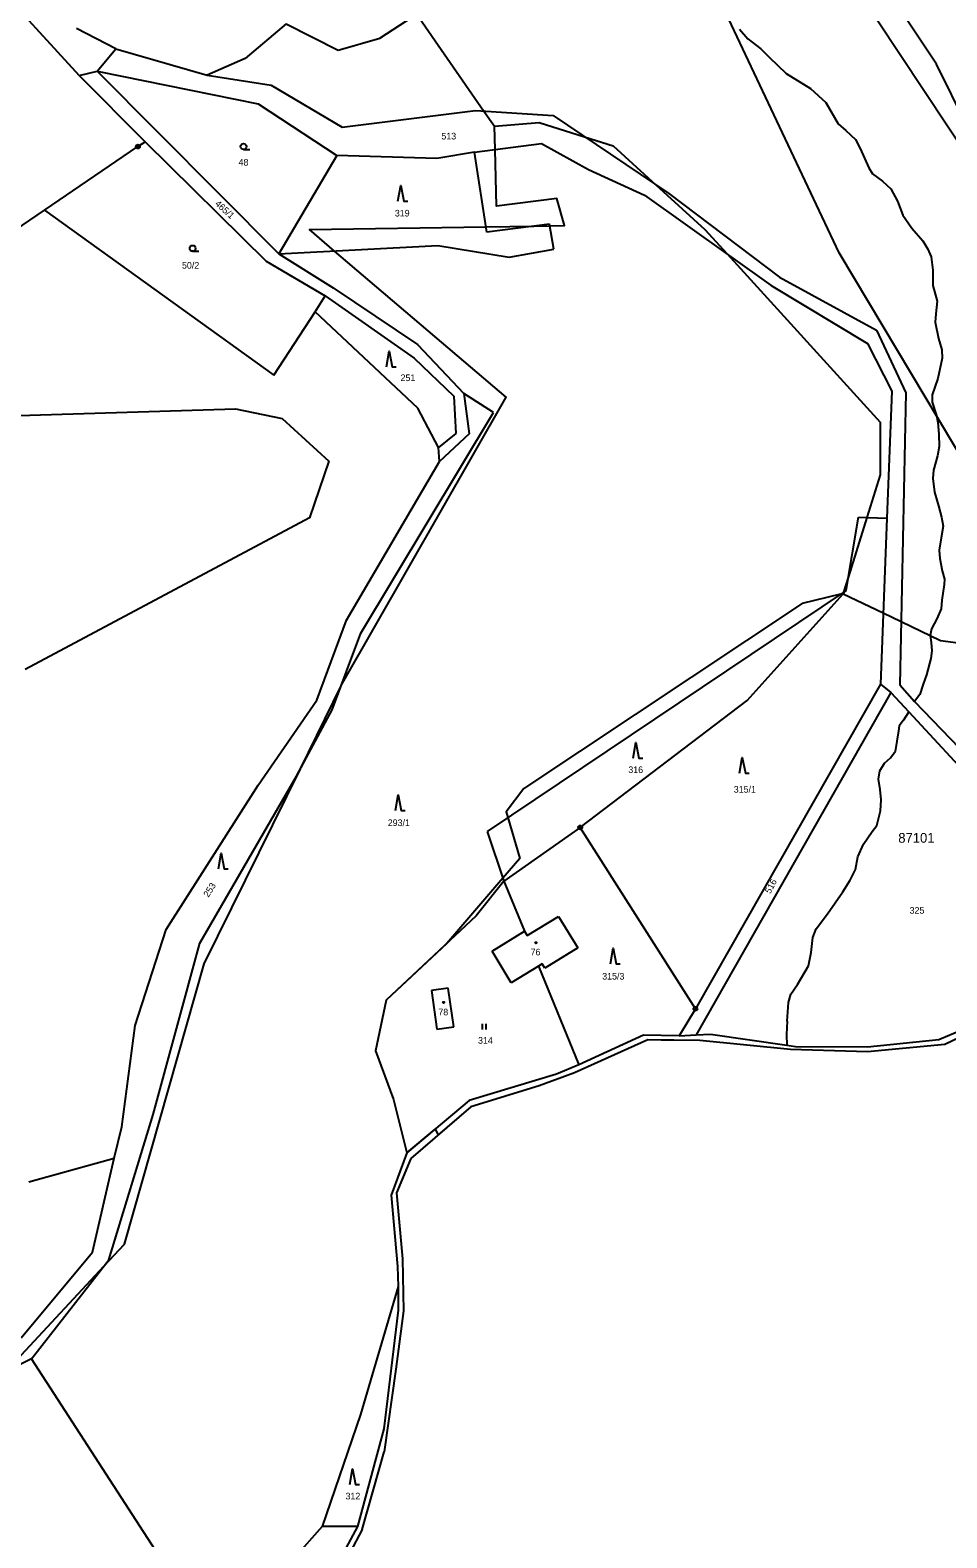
# Model space of a CAD drawing. Extents: x -547623 to -538651, y -1096714 to -1086522.
# Drawn here: x -543612.7 to -543377.4, y -1094983.9 to -1094596.8 of the extents above; entities that cross this region are included whole.
import ezdxf

# ---------------------------------------------------------------- set-up
doc = ezdxf.new("R2010")
doc.units = 0
for name, color, linetype in [('Vrstva 1', 7, 'Continuous'), ('Vrstva 25', 7, 'Continuous'), ('Vrstva 33', 7, 'Continuous'), ('Vrstva 41', 7, 'Continuous'), ('Vrstva 52', 7, 'Continuous'), ('Vrstva 53', 7, 'Continuous'), ('Vrstva 83', 7, 'Continuous'), ('Vrstva 86', 7, 'Continuous'), ('Vrstva 90', 7, 'Continuous'), ('Vrstva 92', 7, 'Continuous')]:
    doc.layers.add(name, color=color, linetype=linetype)

msp = doc.modelspace()

# ---------------------------------------------------------------- linework, layer by layer
at = {"layer": 'Vrstva 1'}
for points in [[(-543371.1, -1094630.59), (-543407.45, -1094575.82)], [(-543623.41, -1094583.05), (-543600.09, -1094608.49)], [(-543590.71, -1094601.62), (-543600.78, -1094596.36)], [(-543546.98, -1094595.16), (-543557.47, -1094604.09)], [(-543546.98, -1094595.16), (-543533.64, -1094601.98)], [(-543522.9, -1094598.86), (-543514.4, -1094593.27)], [(-543533.64, -1094601.98), (-543522.9, -1094598.86)], [(-543595.47, -1094607.34), (-543590.71, -1094601.62)], [(-543590.71, -1094601.62), (-543567.21, -1094608.39)], [(-543557.47, -1094604.09), (-543567.21, -1094608.39)], [(-543600.09, -1094608.49), (-543595.47, -1094607.34)], [(-543600.09, -1094608.49), (-543583.16, -1094625.44)], [(-543595.47, -1094607.34), (-543554.13, -1094615.72)], [(-543595.47, -1094607.34), (-543548.87, -1094654.28)], [(-543567.21, -1094608.39), (-543550.79, -1094610.92)], [(-543550.79, -1094610.92), (-543532.58, -1094621.73)], [(-543554.13, -1094615.72), (-543534, -1094629)], [(-543532.58, -1094621.73), (-543498.41, -1094617.44)], [(-543498.41, -1094617.44), (-543478.47, -1094618.71)], [(-543478.47, -1094618.71), (-543448.75, -1094638.74)], [(-543609.01, -1094643.02), (-543585.02, -1094626.7)], [(-543585.02, -1094626.7), (-543583.16, -1094625.44)], [(-543583.16, -1094625.44), (-543552.09, -1094656.1)], [(-543498.63, -1094628.1), (-543508.27, -1094629.72)], [(-543498.63, -1094628.1), (-543481.39, -1094625.87)], [(-543495.48, -1094648.64), (-543498.63, -1094628.1)], [(-543481.39, -1094625.87), (-543469.33, -1094632.56)], [(-543534, -1094629), (-543548.87, -1094654.28)], [(-543508.27, -1094629.72), (-543534, -1094629)], [(-543469.33, -1094632.56), (-543454.98, -1094639.2)], [(-543454.98, -1094639.2), (-543422.46, -1094662.33)], [(-543448.75, -1094638.74), (-543420.33, -1094660.23)], [(-543639.2, -1094663.57), (-543609.01, -1094643.02)], [(-543609.01, -1094643.02), (-543550.11, -1094685.36)], [(-543479.37, -1094646.61), (-543495.48, -1094648.64)], [(-543478.24, -1094653.07), (-543479.37, -1094646.61)], [(-543548.87, -1094654.28), (-543508.03, -1094652.12)], [(-543548.87, -1094654.28), (-543534.91, -1094662.96)], [(-543508.03, -1094652.12), (-543489.72, -1094655.13)], [(-543489.72, -1094655.13), (-543478.24, -1094653.07)], [(-543552.09, -1094656.1), (-543536.93, -1094665.04)], [(-543422.46, -1094662.33), (-543397.79, -1094677.24)], [(-543420.33, -1094660.23), (-543395.4, -1094673.87)], [(-543539.55, -1094669.09), (-543536.93, -1094665.04)], [(-543536.93, -1094665.04), (-543514.09, -1094681.01)], [(-543534.91, -1094662.96), (-543513.29, -1094677.51)], [(-543550.11, -1094685.36), (-543539.55, -1094669.09)], [(-543513.17, -1094693.85), (-543539.55, -1094669.09)], [(-543395.4, -1094673.87), (-543387.89, -1094689.92)], [(-543513.29, -1094677.51), (-543501.4, -1094690.06)], [(-543397.79, -1094677.24), (-543391.54, -1094689.52)], [(-543514.09, -1094681.01), (-543503.95, -1094690.8)], [(-543391.54, -1094689.52), (-543392.78, -1094722.1)], [(-543387.89, -1094689.92), (-543389.49, -1094764.93)], [(-543507.84, -1094703.94), (-543513.17, -1094693.85)], [(-543503.95, -1094690.8), (-543503.39, -1094700.34)], [(-543493.79, -1094694.94), (-543501.4, -1094690.06)], [(-543501.4, -1094690.06), (-543500.03, -1094700.45)], [(-543527.82, -1094751.6), (-543493.79, -1094694.94)], [(-543503.39, -1094700.34), (-543507.84, -1094703.94)], [(-543500.03, -1094700.45), (-543507.61, -1094707.54)], [(-543507.61, -1094707.54), (-543507.84, -1094703.94)], [(-543531.48, -1094748.33), (-543507.61, -1094707.54)], [(-543403.24, -1094740.7), (-543400.02, -1094721.89)], [(-543400.02, -1094721.89), (-543392.78, -1094722.1)], [(-543392.78, -1094722.1), (-543394.38, -1094764.74)], [(-543403.24, -1094740.7), (-543495.38, -1094802.53)], [(-543428.65, -1094768.89), (-543403.24, -1094740.7)], [(-543539.12, -1094768.8), (-543531.48, -1094748.33)], [(-543535.12, -1094771.36), (-543527.82, -1094751.6)], [(-543394.38, -1094764.74), (-543441.91, -1094848.09)], [(-543391.74, -1094766.84), (-543441.77, -1094854.77)], [(-543394.38, -1094764.74), (-543391.74, -1094766.84)], [(-543391.74, -1094766.84), (-543387.16, -1094771.8)], [(-543389.49, -1094764.93), (-543385.71, -1094769.21)], [(-543554.15, -1094790.67), (-543539.12, -1094768.8)], [(-543471.49, -1094801.51), (-543428.65, -1094768.89)], [(-543385.71, -1094769.21), (-543371.93, -1094783.51)], [(-543544.35, -1094788.34), (-543535.12, -1094771.36)], [(-543387.16, -1094771.8), (-543369.07, -1094791.37)], [(-543577.79, -1094827.76), (-543554.15, -1094790.67)], [(-543569.1, -1094831.25), (-543544.35, -1094788.34)], [(-543471.49, -1094801.51), (-543491.1, -1094815.33)], [(-543441.91, -1094848.09), (-543471.49, -1094801.51)], [(-543495.38, -1094802.53), (-543491.1, -1094815.33)], [(-543491.1, -1094815.33), (-543498.19, -1094824.18)], [(-543491.1, -1094815.33), (-543485.81, -1094828.19)], [(-543498.19, -1094824.18), (-543521.26, -1094845.83)], [(-543485.13, -1094829.3), (-543477.04, -1094824.35)], [(-543477.04, -1094824.35), (-543472.07, -1094832.47)], [(-543585.69, -1094852.38), (-543577.79, -1094827.76)], [(-543494.1, -1094833.3), (-543485.81, -1094828.19)], [(-543485.81, -1094828.19), (-543485.13, -1094829.3)], [(-543581.07, -1094875.21), (-543569.1, -1094831.25)], [(-543472.07, -1094832.47), (-543480.59, -1094837.68)], [(-543489.19, -1094841.42), (-543494.1, -1094833.3)], [(-543482.16, -1094837.12), (-543489.19, -1094841.42)], [(-543481.27, -1094836.57), (-543482.16, -1094837.12)], [(-543482.16, -1094837.12), (-543471.81, -1094862.47)], [(-543480.59, -1094837.68), (-543481.27, -1094836.57)], [(-543505.37, -1094842.8), (-543509.68, -1094843.39)], [(-543509.68, -1094843.39), (-543508.28, -1094853.3)], [(-543503.93, -1094852.69), (-543505.37, -1094842.8)], [(-543521.26, -1094845.83), (-543524, -1094858.89)], [(-543441.91, -1094848.09), (-543446.07, -1094854.99)], [(-543379.48, -1094855.94), (-543358.78, -1094847.22)], [(-543589.11, -1094878.41), (-543585.69, -1094852.38)], [(-543508.28, -1094853.3), (-543503.93, -1094852.69)], [(-543455.21, -1094854.86), (-543471.81, -1094862.47)], [(-543446.07, -1094854.99), (-543455.21, -1094854.86)], [(-543446.07, -1094854.99), (-543441.77, -1094854.77)], [(-543441.77, -1094854.77), (-543438.07, -1094854.62)], [(-543438.07, -1094854.62), (-543418.49, -1094857.44)], [(-543397.74, -1094857.88), (-543379.48, -1094855.94)], [(-543524, -1094858.89), (-543519.42, -1094871.4)], [(-543418.49, -1094857.44), (-543416.2, -1094857.77)], [(-543416.2, -1094857.77), (-543397.74, -1094857.88)], [(-543471.81, -1094862.47), (-543477.61, -1094864.83)], [(-543477.61, -1094864.83), (-543499.97, -1094871.59)], [(-543519.42, -1094871.4), (-543515.96, -1094885.09)], [(-543499.97, -1094871.59), (-543515.96, -1094885.09)], [(-543592.49, -1094912.54), (-543581.07, -1094875.21)], [(-543591.14, -1094886.44), (-543589.11, -1094878.41)], [(-543613.04, -1094892.52), (-543591.14, -1094886.44)], [(-543596.64, -1094910.53), (-543591.14, -1094886.44)], [(-543515.96, -1094885.09), (-543520.05, -1094895.89)], [(-543520.05, -1094895.89), (-543518.36, -1094914.29)], [(-543615.01, -1094932.55), (-543596.64, -1094910.53)], [(-543612.32, -1094937.96), (-543592.49, -1094912.54)], [(-543518.36, -1094914.29), (-543518.22, -1094919.4)], [(-543518.22, -1094919.4), (-543527.9, -1094952.26)], [(-543518.22, -1094919.4), (-543518.18, -1094925.48)], [(-543518.18, -1094925.48), (-543521.88, -1094955.96)], [(-543612.32, -1094937.96), (-543644.56, -1094954.33)], [(-543562.41, -1095015.18), (-543612.32, -1094937.96)], [(-543527.9, -1094952.26), (-543537.7, -1094980.97)], [(-543521.88, -1094955.96), (-543528.65, -1094981.02)], [(-543537.7, -1094980.97), (-543552.31, -1094997.43)], [(-543528.65, -1094981.02), (-543538.32, -1094998.99)], [(-543528.65, -1094981.02), (-543537.7, -1094980.97)]]:
    msp.add_lwpolyline(points, dxfattribs=at)
at = {"layer": 'Vrstva 25'}
for p, q in [((-543557.91, -1094627.45), (-543556.31, -1094627.45)), ((-543570.98, -1094653.58), (-543569.38, -1094653.58)), ((-543496.61, -1094853.43), (-543496.61, -1094851.93)), ((-543495.61, -1094853.43), (-543495.61, -1094851.93))]:
    msp.add_line(p, q, dxfattribs=at)
for points in [[(-543518.27, -1094640.68), (-543517.57, -1094636.68), (-543516.77, -1094640.68), (-543515.77, -1094640.68)], [(-543521.25, -1094683.24), (-543520.55, -1094679.24), (-543519.75, -1094683.24), (-543518.75, -1094683.24)], [(-543457.92, -1094783.73), (-543457.22, -1094779.73), (-543456.42, -1094783.73), (-543455.42, -1094783.73)], [(-543430.6, -1094787.54), (-543429.9, -1094783.54), (-543429.1, -1094787.54), (-543428.1, -1094787.54)], [(-543518.91, -1094797.18), (-543518.21, -1094793.18), (-543517.41, -1094797.18), (-543516.41, -1094797.18)], [(-543564.34, -1094812.13), (-543563.64, -1094808.13), (-543562.84, -1094812.13), (-543561.84, -1094812.13)], [(-543463.74, -1094836.52), (-543463.04, -1094832.52), (-543462.24, -1094836.52), (-543461.24, -1094836.52)], [(-543530.66, -1094970.21), (-543529.96, -1094966.21), (-543529.16, -1094970.21), (-543528.16, -1094970.21)]]:
    msp.add_lwpolyline(points, dxfattribs=at)
for centre, radius in [((-543557.91, -1094626.7), 0.75), ((-543570.98, -1094652.83), 0.75), ((-543482.85, -1094831.12), 0.175), ((-543506.57, -1094846.44), 0.175)]:
    msp.add_circle(centre, radius, dxfattribs=at)
at = {"layer": 'Vrstva 33'}
for points in [[(-543430.6, -1094596.58), (-543428.45, -1094599.01)], [(-543428.45, -1094599.01), (-543425.12, -1094601.62)], [(-543425.12, -1094601.62), (-543422.97, -1094603.71)], [(-543422.97, -1094603.71), (-543418.62, -1094607.91)], [(-543418.62, -1094607.91), (-543412.34, -1094611.77)], [(-543412.34, -1094611.77), (-543408.45, -1094615.38)], [(-543408.45, -1094615.38), (-543405.3, -1094620.9)], [(-543405.3, -1094620.9), (-543403.34, -1094622.58)], [(-543403.34, -1094622.58), (-543400.79, -1094624.85)], [(-543400.79, -1094624.85), (-543399.67, -1094627.19)], [(-543399.67, -1094627.19), (-543397.4, -1094632.14)], [(-543397.4, -1094632.14), (-543396.44, -1094633.72)], [(-543396.44, -1094633.72), (-543393.89, -1094635.62)], [(-543393.89, -1094635.62), (-543391.75, -1094637.55)], [(-543391.75, -1094637.55), (-543390.07, -1094640.75)], [(-543390.07, -1094640.75), (-543388.64, -1094644.27)], [(-543388.64, -1094644.27), (-543386.34, -1094647.63)], [(-543386.34, -1094647.63), (-543383.54, -1094650.86)], [(-543383.54, -1094650.86), (-543382.26, -1094653.04)], [(-543382.26, -1094653.04), (-543381.39, -1094655.03)], [(-543381.39, -1094655.03), (-543380.95, -1094658.46)], [(-543380.95, -1094658.46), (-543380.95, -1094662.38)], [(-543380.95, -1094662.38), (-543379.89, -1094666.43)], [(-543379.89, -1094666.43), (-543380.23, -1094669.67)], [(-543380.23, -1094669.67), (-543380.42, -1094671.78)], [(-543380.42, -1094671.78), (-543379.55, -1094676.02)], [(-543379.55, -1094676.02), (-543378.68, -1094678.91)], [(-543378.61, -1094680.99), (-543379.7, -1094686.22)], [(-543378.68, -1094678.91), (-543378.61, -1094680.99)], [(-543379.7, -1094686.22), (-543381.11, -1094690.46)], [(-543381.11, -1094690.46), (-543381.14, -1094692.29)], [(-543381.14, -1094692.29), (-543380.05, -1094695.72)], [(-543380.05, -1094695.72), (-543379.71, -1094697.52)], [(-543379.71, -1094697.52), (-543379.44, -1094700.57)], [(-543379.44, -1094700.57), (-543379.38, -1094703.71)], [(-543379.38, -1094703.71), (-543379.81, -1094706.08)], [(-543379.81, -1094706.08), (-543380.81, -1094709.75)], [(-543380.81, -1094709.75), (-543381.02, -1094711.93)], [(-543381.02, -1094711.93), (-543380.55, -1094715.47)], [(-543380.55, -1094715.47), (-543379.5, -1094718.93)], [(-543379.5, -1094718.93), (-543378.78, -1094721.85)], [(-543378.31, -1094724.19), (-543378.87, -1094727.15)], [(-543378.78, -1094721.85), (-543378.31, -1094724.19)], [(-543378.87, -1094727.15), (-543379.33, -1094730.33)], [(-543379.33, -1094730.33), (-543379.21, -1094732.5)], [(-543379.21, -1094732.5), (-543378.59, -1094735.65)], [(-543378.59, -1094735.65), (-543377.99, -1094737.8)], [(-543378.03, -1094739.1), (-543378.64, -1094743.18)], [(-543377.99, -1094737.8), (-543378.03, -1094739.1)], [(-543378.64, -1094743.18), (-543378.83, -1094745.39)], [(-543379.98, -1094747.97), (-543381.32, -1094750.49)], [(-543378.83, -1094745.39), (-543379.98, -1094747.97)], [(-543381.32, -1094750.49), (-543381.66, -1094752.2)], [(-543381.66, -1094752.2), (-543381.41, -1094754.03)], [(-543381.41, -1094754.03), (-543381.22, -1094756.21)], [(-543381.47, -1094758.14), (-543382.59, -1094762.31)], [(-543381.22, -1094756.21), (-543381.47, -1094758.14)], [(-543382.59, -1094762.31), (-543383.46, -1094764.77)], [(-543384.33, -1094767.35), (-543385.71, -1094769.21)], [(-543383.46, -1094764.77), (-543384.33, -1094767.35)], [(-543388.54, -1094773.96), (-543389.58, -1094775.4)], [(-543387.16, -1094771.8), (-543388.54, -1094773.96)], [(-543389.82, -1094776.73), (-543390.69, -1094781.99)], [(-543389.58, -1094775.4), (-543389.82, -1094776.73)], [(-543391.83, -1094783.62), (-543390.69, -1094781.99)], [(-543394.59, -1094787.02), (-543393.35, -1094785)], [(-543393.35, -1094785), (-543391.83, -1094783.62)], [(-543394.93, -1094789.15), (-543394.59, -1094787.02)], [(-543394.49, -1094791.76), (-543394.93, -1094789.15)], [(-543394.24, -1094794.43), (-543394.49, -1094791.76)], [(-543394.44, -1094797.24), (-543394.24, -1094794.43)], [(-543395.38, -1094801), (-543394.44, -1094797.24)], [(-543396.56, -1094802.52), (-543395.38, -1094801)], [(-543400.26, -1094809.08), (-543398.78, -1094805.78)], [(-543398.78, -1094805.78), (-543396.56, -1094802.52)], [(-543400.8, -1094812.29), (-543400.26, -1094809.08)], [(-543402.23, -1094815.05), (-543400.8, -1094812.29)], [(-543404.11, -1094818.01), (-543402.23, -1094815.05)], [(-543408, -1094823.74), (-543404.11, -1094818.01)], [(-543410.91, -1094827.54), (-543408, -1094823.74)], [(-543411.8, -1094829.81), (-543410.91, -1094827.54)], [(-543412.23, -1094833.61), (-543411.8, -1094829.81)], [(-543415.74, -1094841.85), (-543412.88, -1094837.01)], [(-543412.88, -1094837.01), (-543412.23, -1094833.61)], [(-543418.05, -1094846.44), (-543417.41, -1094844.32)], [(-543417.41, -1094844.32), (-543415.74, -1094841.85)], [(-543418.4, -1094851.23), (-543418.05, -1094846.44)], [(-543418.4, -1094851.23), (-543418.58, -1094854.71)], [(-543418.58, -1094854.71), (-543418.49, -1094857.44)]]:
    msp.add_lwpolyline(points, dxfattribs=at)
at = {"layer": 'Vrstva 41'}
for points in [[(-543359.45, -1094848.4), (-543377.86, -1094857.26)], [(-543454.14, -1094856.07), (-543472.97, -1094864.48)], [(-543440.78, -1094856.21), (-543454.14, -1094856.07)], [(-543417.54, -1094858.53), (-543440.78, -1094856.21)], [(-543397.76, -1094859.14), (-543417.54, -1094858.53)], [(-543377.86, -1094857.26), (-543397.76, -1094859.14)], [(-543482.05, -1094867.86), (-543499.56, -1094873.22)], [(-543472.97, -1094864.48), (-543482.05, -1094867.86)], [(-543499.56, -1094873.22), (-543514.98, -1094886.48)], [(-543514.98, -1094886.48), (-543518.67, -1094895.37)], [(-543518.67, -1094895.37), (-543517.12, -1094912.26)], [(-543517.12, -1094912.26), (-543516.89, -1094925.61)], [(-543516.89, -1094925.61), (-543518.8, -1094940.61)], [(-543518.8, -1094940.61), (-543521.85, -1094961.84)], [(-543527.5, -1094981.77), (-543521.85, -1094961.84)], [(-543527.5, -1094981.77), (-543536.82, -1094999.39)]]:
    msp.add_lwpolyline(points, dxfattribs=at)
at = {"layer": 'Vrstva 52'}
for points in [[(-543334, -1094759.5), (-543337.43, -1094755.11), (-543351.55, -1094737.05), (-543368, -1094716), (-543405, -1094654), (-543438.5, -1094583), (-543454, -1094531.5), (-543449, -1094473), (-543421.24, -1094358.68), (-543419.5, -1094351.5)], [(-543364.5, -1094637), (-543380, -1094605.5), (-543407, -1094565), (-543424.5, -1094542.5), (-543438.5, -1094511), (-543430.5, -1094448), (-543422.5, -1094434.5), (-543421.98, -1094433), (-543420.01, -1094427.34), (-543414.5, -1094411.5), (-543412, -1094376), (-543419.5, -1094351.5)], [(-543515, -1094590.5), (-543514.32, -1094591.48), (-543496.22, -1094617.58), (-543493.5, -1094621.5)], [(-543719, -1095008), (-543667, -1094967), (-543638.5, -1094948.5), (-543615, -1094937), (-543593.71, -1094914.1), (-543588.5, -1094908.5), (-543568, -1094836.5), (-543543.32, -1094786.45), (-543532.84, -1094765.19), (-543532.5, -1094764.5), (-543490.5, -1094691), (-543534.52, -1094653.52), (-543541, -1094648), (-543495.68, -1094647.31), (-543483.43, -1094647.12), (-543479.29, -1094647.06), (-543475.5, -1094647), (-543477.5, -1094640), (-543493, -1094642), (-543493.36, -1094627.42), (-543493.5, -1094621.5)], [(-543493.5, -1094621.5), (-543482, -1094620.5), (-543470.36, -1094624.18), (-543463, -1094626.5), (-543452.06, -1094636.51)], [(-543452.06, -1094636.51), (-543439.5, -1094648), (-543433.81, -1094654.25), (-543394.5, -1094697.5), (-543394.5, -1094711), (-543397.91, -1094721.95), (-543402.62, -1094737.06), (-543403.89, -1094741.13), (-543404, -1094741.5)], [(-543629.56, -1094696.2), (-543560, -1094694), (-543548, -1094696.5), (-543536, -1094707.5), (-543541, -1094722), (-543614, -1094761)], [(-543404, -1094741.5), (-543404.67, -1094741.66), (-543414.5, -1094744), (-543486, -1094791.5), (-543490.5, -1094797.5), (-543490.07, -1094798.97), (-543487, -1094809.5), (-543491.36, -1094814.56), (-543505.75, -1094831.28), (-543521.26, -1094845.83), (-543524, -1094858.89), (-543519.42, -1094871.4), (-543515.96, -1094885.09), (-543508.68, -1094878.95), (-543507.98, -1094880.46)], [(-543404, -1094741.5), (-543403.97, -1094741.51), (-543393.69, -1094746.45), (-543389.14, -1094748.63), (-543379, -1094753.5), (-543360.37, -1094755.98), (-543339.49, -1094758.77), (-543334, -1094759.5)], [(-543367.27, -1094852.16), (-543377.86, -1094857.26), (-543397.76, -1094859.14), (-543417.54, -1094858.53), (-543440.78, -1094856.21), (-543450.73, -1094856.11), (-543454.14, -1094856.07), (-543472.97, -1094864.48), (-543482.05, -1094867.86), (-543499.56, -1094873.22), (-543507.98, -1094880.46)]]:
    msp.add_lwpolyline(points, dxfattribs=at)
at = {"layer": 'Vrstva 83'}
for centre, radius in [((-543585.02, -1094626.7), 0.5), ((-543585.02, -1094626.7), 0.1), ((-543471.49, -1094801.51), 0.5), ((-543471.49, -1094801.51), 0.1), ((-543441.91, -1094848.09), 0.5), ((-543441.91, -1094848.09), 0.1)]:
    msp.add_circle(centre, radius, dxfattribs=at)
at = {"layer": 'Vrstva 90'}
for points in [[(-543485.13, -1094829.3), (-543477.04, -1094824.35)], [(-543477.04, -1094824.35), (-543472.07, -1094832.47)], [(-543494.1, -1094833.3), (-543485.81, -1094828.19)], [(-543485.81, -1094828.19), (-543485.13, -1094829.3)], [(-543472.07, -1094832.47), (-543480.59, -1094837.68)], [(-543489.19, -1094841.42), (-543494.1, -1094833.3)], [(-543482.16, -1094837.12), (-543489.19, -1094841.42)], [(-543481.27, -1094836.57), (-543482.16, -1094837.12)], [(-543480.59, -1094837.68), (-543481.27, -1094836.57)], [(-543505.37, -1094842.8), (-543509.68, -1094843.39)], [(-543509.68, -1094843.39), (-543508.28, -1094853.3)], [(-543503.93, -1094852.69), (-543505.37, -1094842.8)], [(-543508.28, -1094853.3), (-543503.93, -1094852.69)]]:
    msp.add_lwpolyline(points, dxfattribs=at)

# ---------------------------------------------------------------- texts
at = {"layer": 'Vrstva 53'}
msp.add_text('87101', height=2.5, dxfattribs=at).set_placement((-543389.85, -1094805.44))
at = {"layer": 'Vrstva 86'}
for s, rotation, p in [('513', 0.252, (-543507.13, -1094624.88)), ('465/1', 317.4816, (-543565.39, -1094641.57)), ('253', 57.8659, (-543566.91, -1094819.59)), ('516', 61.6794, (-543422.71, -1094818.68))]:
    msp.add_text(s, height=1.7, rotation=rotation, dxfattribs=at).set_placement(p)
for s, p in [('48', (-543559.18, -1094631.58)), ('319', (-543519.07, -1094644.65)), ('50/2', (-543573.71, -1094658.05)), ('251', (-543517.61, -1094686.91)), ('316', (-543459.14, -1094787.55)), ('315/1', (-543432.08, -1094792.59)), ('293/1', (-543520.89, -1094801.17)), ('325', (-543386.94, -1094823.66)), ('315/3', (-543465.84, -1094840.57)), ('314', (-543497.72, -1094857.06)), ('312', (-543531.73, -1094974.05))]:
    msp.add_text(s, height=1.7, dxfattribs=at).set_placement(p)
at = {"layer": 'Vrstva 92'}
for s, p in [('76', (-543484.23, -1094834.37)), ('78', (-543507.91, -1094849.77))]:
    msp.add_text(s, height=1.7, dxfattribs=at).set_placement(p)

doc.saveas('drawing.dxf')
